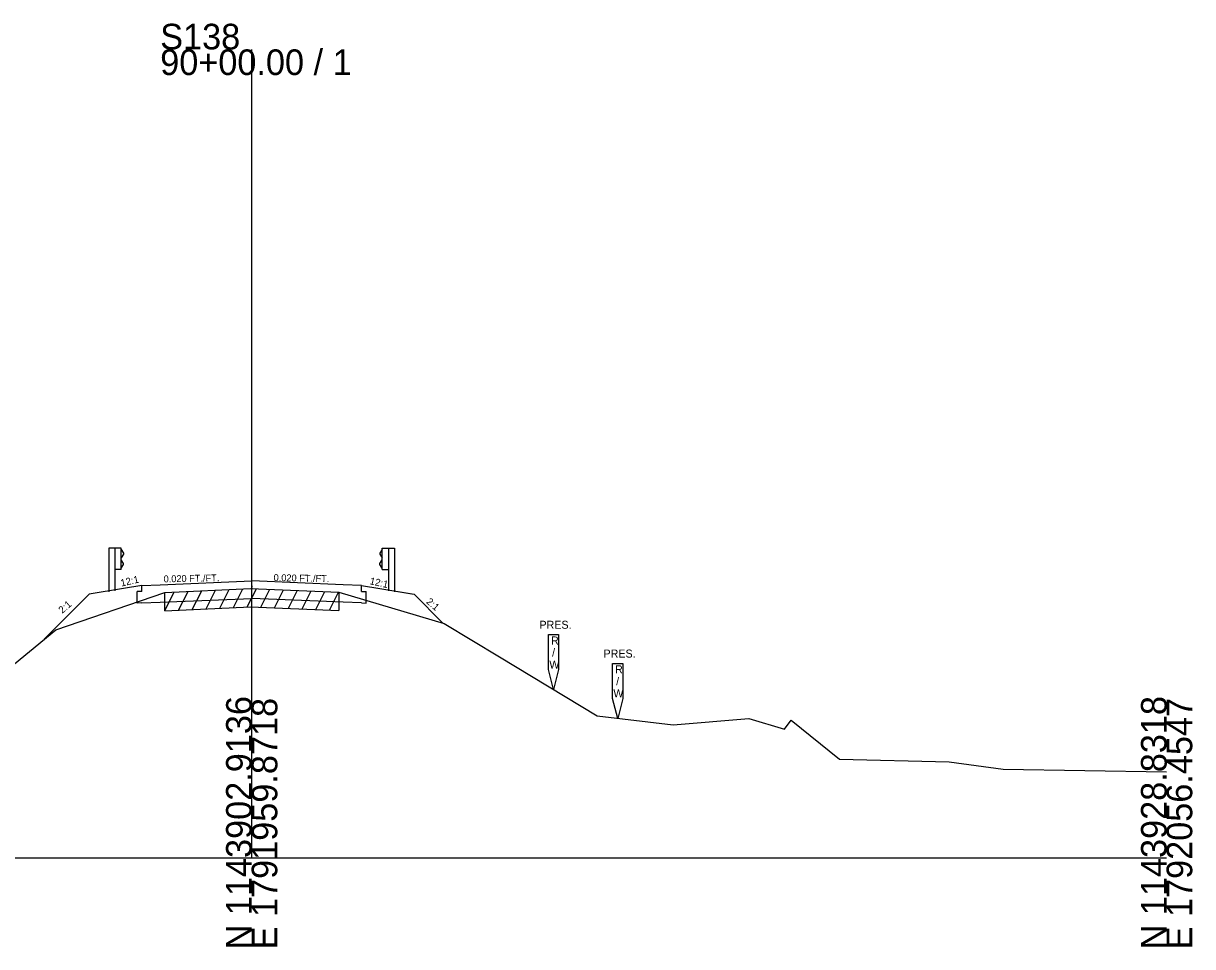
# Model space of a CAD drawing. Extents: x -26 to 1203, y -10 to 19606.
# Drawn here: x 1075 to 1202.8, y -9.7 to 91.2 of the extents above; entities that cross this region are included whole.
import ezdxf

# ---------------------------------------------------------------- set-up
doc = ezdxf.new("R2010")
doc.units = 0
for name, color, linetype in [('RD_EX_Driveway', 7, 'Continuous'), ('RD_GPK_XS_Cell', 7, 'Continuous'), ('RD_XS_Base', 7, 'Continuous'), ('RD_XS_EarthShd', 7, 'Continuous'), ('RD_XS_ExGround', 7, 'Continuous'), ('RD_XS_ExPaveRet', 7, 'Continuous'), ('RD_XS_ExRW', 7, 'Continuous'), ('RD_XS_GR', 7, 'Continuous'), ('RD_XS_Pave', 7, 'Continuous'), ('RD_XS_TieSlope', 7, 'Continuous'), ('RD_XS_TX_Slope', 7, 'Continuous')]:
    doc.layers.add(name, color=color, linetype=linetype)

msp = doc.modelspace()

# ---------------------------------------------------------------- linework, layer by layer
at = {"layer": 'RD_GPK_XS_Cell'}
for p, q in [((1100, 0), (1100, 88.35)), ((1000, 0), (1100, 0)), ((1100, 0), (1200, 0))]:
    msp.add_line(p, q, dxfattribs=at)
at = {"layer": 'RD_XS_Base'}
for p, q in [((1088, 29.13), (1088, 29.77)), ((1112, 29.13), (1112, 29.77)), ((1088, 29.13), (1087.5, 29.11)), ((1087.5, 27.84), (1087.5, 29.11)), ((1090, 27.94), (1100, 28.36)), ((1110, 27.94), (1100, 28.36)), ((1112, 29.13), (1112.5, 29.11)), ((1112.5, 27.84), (1112.5, 29.11)), ((1088, 27.86), (1087.5, 27.84)), ((1088, 27.86), (1090, 27.94)), ((1112, 27.86), (1110, 27.94)), ((1112, 27.86), (1112.5, 27.84))]:
    msp.add_line(p, q, dxfattribs=at)
at = {"layer": 'RD_XS_EarthShd'}
for p, q in [((1086, 29.43), (1082.25, 28.81)), ((1088, 29.77), (1086, 29.43)), ((1112, 29.77), (1114, 29.43)), ((1114, 29.43), (1117.5, 28.85)), ((1114, 29.43), (1117.75, 28.81)), ((1120.87, 25.69), (1117.75, 28.81))]:
    msp.add_line(p, q, dxfattribs=at)
at = {"layer": 'RD_XS_ExGround'}
msp.add_lwpolyline([(1000, 4.47), (1035.91, 1.4), (1048.39, 1.54), (1069.91, 17.83), (1078.59, 24.92), (1090.51, 29.01), (1099.88, 29.45), (1109.53, 29.05), (1121.05, 25.63), (1127.1, 21.97), (1137.76, 15.51), (1146.05, 14.54), (1154.35, 15.23), (1158.24, 14.08), (1158.96, 15.04), (1164.26, 10.78), (1176.23, 10.49), (1182.14, 9.68), (1200, 9.42)], dxfattribs=at)
at = {"layer": 'RD_XS_ExPaveRet'}
for p, q in [((1098.01, 27.36), (1099.04, 29.41)), ((1099.51, 27.43), (1100.51, 29.42)), ((1090.51, 27.01), (1091.54, 29.06)), ((1090.51, 27.01), (1090.51, 29.01)), ((1092.01, 27.08), (1093.04, 29.13)), ((1093.51, 27.15), (1094.54, 29.2)), ((1095.01, 27.22), (1096.04, 29.27)), ((1096.51, 27.29), (1097.54, 29.34)), ((1101.01, 27.4), (1101.99, 29.36)), ((1102.51, 27.34), (1103.49, 29.3)), ((1104.01, 27.28), (1104.99, 29.24)), ((1105.51, 27.21), (1106.49, 29.17)), ((1107.01, 27.15), (1107.99, 29.11)), ((1108.51, 27.09), (1109.49, 29.05)), ((1109.53, 29.05), (1109.53, 27.05)), ((1090.51, 27.01), (1099.88, 27.45)), ((1099.88, 27.45), (1109.53, 27.05))]:
    msp.add_line(p, q, dxfattribs=at)
at = {"layer": 'RD_XS_ExRW'}
for points in [[(1132.45, 24.41), (1133.55, 24.41), (1133.55, 20.58), (1133, 18.39), (1132.45, 20.58)], [(1139.45, 21.26), (1140.55, 21.26), (1140.55, 17.43), (1140, 15.25), (1139.45, 17.43)]]:
    msp.add_lwpolyline(points, close=True, dxfattribs=at)
at = {"layer": 'RD_XS_GR'}
for p, q in [((1084.4, 33.85), (1084.4, 29.08)), ((1085.06, 33.85), (1084.4, 33.85)), ((1085.06, 33.85), (1085.06, 29.19)), ((1085.73, 33.85), (1085.06, 33.85)), ((1085.73, 31.52), (1085.73, 33.85)), ((1085.73, 33.7), (1086, 33.3)), ((1086, 33.3), (1086, 33.2)), ((1114.27, 33.7), (1114, 33.3)), ((1114, 33.3), (1114, 33.2)), ((1114.27, 31.52), (1114.27, 33.85)), ((1114.27, 33.85), (1114.94, 33.85)), ((1114.94, 33.85), (1114.94, 29.19)), ((1114.94, 33.85), (1115.6, 33.85)), ((1115.6, 33.85), (1115.6, 29.08)), ((1086, 33.2), (1085.73, 32.8)), ((1086, 32.16), (1085.73, 32.56)), ((1085.73, 31.66), (1086, 32.06)), ((1086, 32.06), (1086, 32.16)), ((1114, 33.2), (1114.27, 32.8)), ((1114, 32.16), (1114.27, 32.56)), ((1114, 32.06), (1114, 32.16)), ((1114.27, 31.66), (1114, 32.06)), ((1085.73, 31.52), (1085.06, 31.52)), ((1114.27, 31.52), (1114.94, 31.52))]:
    msp.add_line(p, q, dxfattribs=at)
at = {"layer": 'RD_XS_Pave'}
for p, q in [((1088, 29.77), (1090, 29.85)), ((1090, 29.85), (1100, 30.27)), ((1110, 29.85), (1100, 30.27)), ((1112, 29.77), (1110, 29.85))]:
    msp.add_line(p, q, dxfattribs=at)
at = {"layer": 'RD_XS_TieSlope'}
msp.add_line((1082.25, 28.81), (1077.33, 23.89), dxfattribs=at)

# ---------------------------------------------------------------- texts
at = {"layer": 'RD_EX_Driveway'}
msp.add_text('543.72', height=0.0975, rotation=90, dxfattribs=at).set_placement((1100.1, 29.45))
at = {"layer": 'RD_GPK_XS_Cell'}
for s, p in [('S138', (1090, 88.35)), ('90+00.00 / 1', (1090, 85.55))]:
    msp.add_text(s, height=2.8, dxfattribs=at).set_placement(p)
for s, p in [('N 1143902.9136', (1100, -10)), ('E 1791959.8718', (1102.8, -10)), ('N 1143928.8318', (1200, -10)), ('E 1792056.4547', (1202.8, -10))]:
    msp.add_text(s, height=2.8, rotation=90, dxfattribs=at).set_placement(p)
at = {"layer": 'RD_XS_ExRW'}
for s, p in [('PRES.', (1131.45, 25.04)), ('R', (1132.71, 23.32)), ('/', (1132.83, 22.01)), ('PRES.', (1138.45, 21.89)), ('W', (1132.53, 20.69)), ('R', (1139.71, 20.17)), ('/', (1139.83, 18.86)), ('W', (1139.53, 17.55))]:
    msp.add_text(s, height=0.875, dxfattribs=at).set_placement(p)
at = {"layer": 'RD_XS_TX_Slope'}
for s, height, rotation, p in [('12:1', 0.778, 12.7511, (1085.76, 29.65)), ('0.020 FT./FT.', 0.7518, 1.1916, (1090.38, 30.11)), ('0.020 FT./FT.', 0.7518, 358.8084, (1102.39, 30.26)), ('12:1', 0.778, 347.2489, (1112.85, 29.92)), ('2:1', 0.778, 319.3411, (1119.01, 27.9)), ('2:1', 0.778, 40.6589, (1079.29, 26.66))]:
    msp.add_text(s, height=height, rotation=rotation, dxfattribs=at).set_placement(p)

doc.saveas('drawing.dxf')
